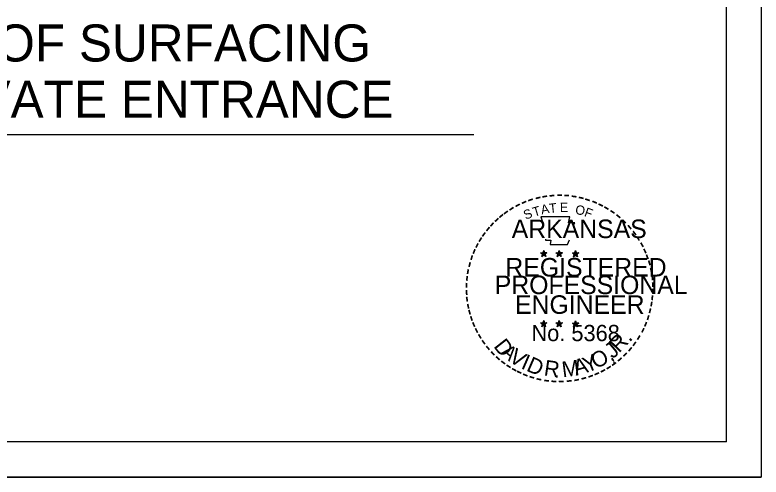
# Model space of a CAD drawing. Extents: x 1671357 to 13005564, y 567358 to 14261451.
# Drawn here: x 12758475.78 to 12758499.94, y 14259838.27 to 14259853.24 of the extents above; entities that cross this region are included whole.
import ezdxf

# ---------------------------------------------------------------- set-up
doc = ezdxf.new("R2010")
doc.units = 0
doc.layers.add('Default', color=7, linetype='Continuous')
doc.layers.add('R_No Plot', color=7, linetype='Continuous')

msp = doc.modelspace()

# ---------------------------------------------------------------- linework, layer by layer
at = {"layer": 'Default'}
for p, q in [((12758498.813, 14259839.411), (12758498.813, 14259890.781)), ((12758467.04, 14259849.365), (12758490.633, 14259849.365)), ((12758492.797, 14259845.537), (12758492.899, 14259845.504)), ((12758492.797, 14259845.537), (12758492.872, 14259845.528)), ((12758492.797, 14259845.537), (12758492.872, 14259845.525)), ((12758492.797, 14259845.537), (12758492.869, 14259845.519)), ((12758492.797, 14259845.537), (12758492.869, 14259845.507)), ((12758492.797, 14259845.537), (12758492.866, 14259845.501)), ((12758492.797, 14259845.537), (12758492.866, 14259845.495)), ((12758492.836, 14259845.414), (12758492.899, 14259845.504)), ((12758492.836, 14259845.414), (12758492.869, 14259845.498)), ((12758492.836, 14259845.414), (12758492.872, 14259845.489)), ((12758492.899, 14259845.612), (12758492.884, 14259845.54)), ((12758492.899, 14259845.612), (12758492.887, 14259845.537)), ((12758492.899, 14259845.612), (12758492.896, 14259845.537)), ((12758492.899, 14259845.504), (12758492.899, 14259845.612)), ((12758492.899, 14259845.612), (12758492.92, 14259845.537)), ((12758492.899, 14259845.612), (12758492.914, 14259845.537)), ((12758492.899, 14259845.612), (12758492.908, 14259845.54)), ((12758493.004, 14259845.537), (12758492.899, 14259845.504)), ((12758492.965, 14259845.414), (12758492.899, 14259845.504)), ((12758493.004, 14259845.537), (12758492.914, 14259845.531)), ((12758493.004, 14259845.537), (12758492.92, 14259845.522)), ((12758493.004, 14259845.537), (12758492.92, 14259845.516)), ((12758492.965, 14259845.414), (12758492.92, 14259845.489)), ((12758492.965, 14259845.414), (12758492.923, 14259845.501)), ((12758492.965, 14259845.414), (12758492.929, 14259845.501)), ((12758493.004, 14259845.537), (12758492.938, 14259845.51)), ((12758493.004, 14259845.537), (12758492.944, 14259845.507)), ((12758493.004, 14259845.537), (12758492.947, 14259845.504)), ((12758493.296, 14259845.537), (12758493.401, 14259845.504)), ((12758493.296, 14259845.537), (12758493.374, 14259845.528)), ((12758493.296, 14259845.537), (12758493.374, 14259845.525)), ((12758493.296, 14259845.537), (12758493.371, 14259845.519)), ((12758493.296, 14259845.537), (12758493.371, 14259845.507)), ((12758493.296, 14259845.537), (12758493.368, 14259845.501)), ((12758493.296, 14259845.537), (12758493.368, 14259845.495)), ((12758493.338, 14259845.414), (12758493.401, 14259845.504)), ((12758493.338, 14259845.414), (12758493.371, 14259845.498)), ((12758493.338, 14259845.414), (12758493.374, 14259845.489)), ((12758493.401, 14259845.612), (12758493.386, 14259845.54)), ((12758493.401, 14259845.612), (12758493.389, 14259845.537)), ((12758493.401, 14259845.612), (12758493.398, 14259845.537)), ((12758493.401, 14259845.504), (12758493.401, 14259845.612)), ((12758493.401, 14259845.612), (12758493.422, 14259845.537)), ((12758493.401, 14259845.612), (12758493.416, 14259845.537)), ((12758493.401, 14259845.612), (12758493.41, 14259845.54)), ((12758493.506, 14259845.537), (12758493.401, 14259845.504)), ((12758493.467, 14259845.414), (12758493.401, 14259845.504)), ((12758493.506, 14259845.537), (12758493.413, 14259845.531)), ((12758493.506, 14259845.537), (12758493.419, 14259845.522)), ((12758493.506, 14259845.537), (12758493.419, 14259845.516)), ((12758493.467, 14259845.414), (12758493.422, 14259845.489)), ((12758493.467, 14259845.414), (12758493.425, 14259845.501)), ((12758493.467, 14259845.414), (12758493.431, 14259845.501)), ((12758493.506, 14259845.537), (12758493.44, 14259845.51)), ((12758493.506, 14259845.537), (12758493.446, 14259845.507)), ((12758493.506, 14259845.537), (12758493.449, 14259845.504)), ((12758493.827, 14259845.534), (12758493.932, 14259845.501)), ((12758493.827, 14259845.534), (12758493.905, 14259845.525)), ((12758493.827, 14259845.534), (12758493.905, 14259845.519)), ((12758493.827, 14259845.534), (12758493.902, 14259845.513)), ((12758493.827, 14259845.534), (12758493.899, 14259845.504)), ((12758493.827, 14259845.534), (12758493.899, 14259845.498)), ((12758493.827, 14259845.534), (12758493.899, 14259845.492)), ((12758493.869, 14259845.411), (12758493.932, 14259845.501)), ((12758493.869, 14259845.411), (12758493.902, 14259845.495)), ((12758493.932, 14259845.609), (12758493.914, 14259845.537)), ((12758493.932, 14259845.609), (12758493.92, 14259845.534)), ((12758493.932, 14259845.609), (12758493.926, 14259845.534)), ((12758493.932, 14259845.501), (12758493.932, 14259845.609)), ((12758493.932, 14259845.609), (12758493.953, 14259845.534)), ((12758493.932, 14259845.609), (12758493.947, 14259845.534)), ((12758493.932, 14259845.609), (12758493.938, 14259845.537)), ((12758494.037, 14259845.534), (12758493.932, 14259845.501)), ((12758493.995, 14259845.411), (12758493.932, 14259845.501)), ((12758494.037, 14259845.534), (12758493.944, 14259845.528)), ((12758494.037, 14259845.534), (12758493.95, 14259845.519)), ((12758494.037, 14259845.534), (12758493.95, 14259845.513)), ((12758493.995, 14259845.411), (12758493.956, 14259845.498)), ((12758493.995, 14259845.411), (12758493.962, 14259845.498)), ((12758494.037, 14259845.534), (12758493.971, 14259845.507)), ((12758494.037, 14259845.534), (12758493.974, 14259845.504)), ((12758494.037, 14259845.534), (12758493.98, 14259845.501)), ((12758492.836, 14259845.414), (12758492.878, 14259845.486)), ((12758492.836, 14259845.414), (12758492.899, 14259845.48)), ((12758492.836, 14259845.414), (12758492.887, 14259845.477)), ((12758492.836, 14259845.414), (12758492.902, 14259845.471)), ((12758492.965, 14259845.414), (12758492.899, 14259845.48)), ((12758492.965, 14259845.414), (12758492.899, 14259845.471)), ((12758492.965, 14259845.414), (12758492.911, 14259845.477)), ((12758493.338, 14259845.414), (12758493.38, 14259845.486)), ((12758493.338, 14259845.414), (12758493.401, 14259845.48)), ((12758493.338, 14259845.414), (12758493.389, 14259845.477)), ((12758493.338, 14259845.414), (12758493.404, 14259845.471)), ((12758493.467, 14259845.414), (12758493.401, 14259845.48)), ((12758493.467, 14259845.414), (12758493.401, 14259845.471)), ((12758493.467, 14259845.414), (12758493.413, 14259845.477)), ((12758493.869, 14259845.411), (12758493.905, 14259845.483)), ((12758493.869, 14259845.411), (12758493.911, 14259845.483)), ((12758493.869, 14259845.411), (12758493.932, 14259845.477)), ((12758493.869, 14259845.411), (12758493.92, 14259845.474)), ((12758493.869, 14259845.411), (12758493.935, 14259845.468)), ((12758493.995, 14259845.411), (12758493.932, 14259845.477)), ((12758493.995, 14259845.411), (12758493.932, 14259845.468)), ((12758493.995, 14259845.411), (12758493.944, 14259845.474)), ((12758493.995, 14259845.411), (12758493.953, 14259845.486)), ((12758492.899, 14259843.341), (12758492.881, 14259843.269)), ((12758492.899, 14259843.341), (12758492.887, 14259843.266)), ((12758492.899, 14259843.341), (12758492.893, 14259843.266)), ((12758492.899, 14259843.233), (12758492.899, 14259843.341)), ((12758492.899, 14259843.341), (12758492.92, 14259843.266)), ((12758492.899, 14259843.341), (12758492.914, 14259843.266)), ((12758492.899, 14259843.341), (12758492.905, 14259843.266)), ((12758493.401, 14259843.341), (12758493.383, 14259843.269)), ((12758493.401, 14259843.341), (12758493.389, 14259843.266)), ((12758493.401, 14259843.341), (12758493.395, 14259843.266)), ((12758493.401, 14259843.233), (12758493.401, 14259843.341)), ((12758493.401, 14259843.341), (12758493.422, 14259843.266)), ((12758493.401, 14259843.341), (12758493.416, 14259843.266)), ((12758493.401, 14259843.341), (12758493.407, 14259843.266)), ((12758493.932, 14259843.338), (12758493.914, 14259843.263)), ((12758493.932, 14259843.338), (12758493.92, 14259843.263)), ((12758493.932, 14259843.338), (12758493.926, 14259843.263)), ((12758493.932, 14259843.227), (12758493.932, 14259843.338)), ((12758493.932, 14259843.338), (12758493.95, 14259843.263)), ((12758493.932, 14259843.338), (12758493.947, 14259843.263)), ((12758493.932, 14259843.338), (12758493.938, 14259843.263)), ((12758492.794, 14259843.266), (12758492.899, 14259843.233)), ((12758492.794, 14259843.266), (12758492.872, 14259843.257)), ((12758492.794, 14259843.266), (12758492.872, 14259843.251)), ((12758492.794, 14259843.266), (12758492.869, 14259843.245)), ((12758492.794, 14259843.266), (12758492.866, 14259843.236)), ((12758492.794, 14259843.266), (12758492.866, 14259843.23)), ((12758492.794, 14259843.266), (12758492.866, 14259843.221)), ((12758492.836, 14259843.143), (12758492.899, 14259843.233)), ((12758492.836, 14259843.143), (12758492.869, 14259843.227)), ((12758492.836, 14259843.143), (12758492.872, 14259843.215)), ((12758492.836, 14259843.143), (12758492.878, 14259843.212)), ((12758492.836, 14259843.143), (12758492.899, 14259843.209)), ((12758492.836, 14259843.143), (12758492.887, 14259843.206)), ((12758492.836, 14259843.143), (12758492.902, 14259843.2)), ((12758493.004, 14259843.266), (12758492.899, 14259843.233)), ((12758492.962, 14259843.143), (12758492.899, 14259843.233)), ((12758492.962, 14259843.143), (12758492.899, 14259843.206)), ((12758492.962, 14259843.143), (12758492.899, 14259843.2)), ((12758493.004, 14259843.266), (12758492.911, 14259843.26)), ((12758492.962, 14259843.143), (12758492.911, 14259843.206)), ((12758493.004, 14259843.266), (12758492.917, 14259843.251)), ((12758493.004, 14259843.266), (12758492.917, 14259843.245)), ((12758492.962, 14259843.143), (12758492.92, 14259843.215)), ((12758492.962, 14259843.143), (12758492.923, 14259843.23)), ((12758492.962, 14259843.143), (12758492.929, 14259843.23)), ((12758493.004, 14259843.266), (12758492.938, 14259843.239)), ((12758493.004, 14259843.266), (12758492.941, 14259843.236)), ((12758493.004, 14259843.266), (12758492.947, 14259843.23)), ((12758493.296, 14259843.266), (12758493.401, 14259843.233)), ((12758493.296, 14259843.266), (12758493.374, 14259843.257)), ((12758493.296, 14259843.266), (12758493.371, 14259843.251)), ((12758493.296, 14259843.266), (12758493.371, 14259843.245)), ((12758493.296, 14259843.266), (12758493.368, 14259843.236)), ((12758493.296, 14259843.266), (12758493.368, 14259843.23)), ((12758493.296, 14259843.266), (12758493.368, 14259843.221)), ((12758493.335, 14259843.143), (12758493.401, 14259843.233)), ((12758493.335, 14259843.143), (12758493.371, 14259843.227)), ((12758493.335, 14259843.143), (12758493.374, 14259843.215)), ((12758493.335, 14259843.143), (12758493.38, 14259843.212)), ((12758493.335, 14259843.143), (12758493.401, 14259843.209)), ((12758493.335, 14259843.143), (12758493.389, 14259843.206)), ((12758493.335, 14259843.143), (12758493.401, 14259843.2)), ((12758493.506, 14259843.266), (12758493.401, 14259843.233)), ((12758493.464, 14259843.143), (12758493.401, 14259843.233)), ((12758493.464, 14259843.143), (12758493.401, 14259843.206)), ((12758493.464, 14259843.143), (12758493.401, 14259843.2)), ((12758493.506, 14259843.266), (12758493.413, 14259843.26)), ((12758493.464, 14259843.143), (12758493.413, 14259843.206)), ((12758493.506, 14259843.266), (12758493.419, 14259843.251)), ((12758493.506, 14259843.266), (12758493.419, 14259843.245)), ((12758493.464, 14259843.143), (12758493.422, 14259843.215)), ((12758493.464, 14259843.143), (12758493.425, 14259843.23)), ((12758493.464, 14259843.143), (12758493.431, 14259843.23)), ((12758493.506, 14259843.266), (12758493.437, 14259843.239)), ((12758493.506, 14259843.266), (12758493.443, 14259843.236)), ((12758493.506, 14259843.266), (12758493.449, 14259843.23)), ((12758493.827, 14259843.263), (12758493.932, 14259843.227)), ((12758493.827, 14259843.263), (12758493.902, 14259843.254)), ((12758493.827, 14259843.263), (12758493.902, 14259843.248)), ((12758493.827, 14259843.263), (12758493.899, 14259843.242)), ((12758493.827, 14259843.263), (12758493.899, 14259843.233)), ((12758493.827, 14259843.263), (12758493.896, 14259843.224)), ((12758493.827, 14259843.263), (12758493.896, 14259843.218)), ((12758493.866, 14259843.14), (12758493.932, 14259843.227)), ((12758493.866, 14259843.14), (12758493.899, 14259843.221)), ((12758493.866, 14259843.14), (12758493.905, 14259843.212)), ((12758493.866, 14259843.14), (12758493.911, 14259843.209)), ((12758493.866, 14259843.14), (12758493.92, 14259843.203)), ((12758493.866, 14259843.14), (12758493.929, 14259843.203)), ((12758493.866, 14259843.14), (12758493.932, 14259843.197)), ((12758493.995, 14259843.14), (12758493.929, 14259843.203)), ((12758493.995, 14259843.14), (12758493.929, 14259843.194)), ((12758494.034, 14259843.263), (12758493.932, 14259843.227)), ((12758493.995, 14259843.14), (12758493.932, 14259843.227)), ((12758493.995, 14259843.14), (12758493.941, 14259843.203)), ((12758494.034, 14259843.263), (12758493.944, 14259843.254)), ((12758494.034, 14259843.263), (12758493.95, 14259843.248)), ((12758494.034, 14259843.263), (12758493.95, 14259843.242)), ((12758493.995, 14259843.14), (12758493.953, 14259843.227)), ((12758493.995, 14259843.14), (12758493.953, 14259843.212)), ((12758493.995, 14259843.14), (12758493.962, 14259843.227)), ((12758494.034, 14259843.263), (12758493.968, 14259843.233)), ((12758494.034, 14259843.263), (12758493.974, 14259843.23)), ((12758494.034, 14259843.263), (12758493.977, 14259843.227)), ((12758498.813, 14259839.411), (12758419.761, 14259839.411)), ((12758416.928, 14259838.271), (12758499.936, 14259838.271))]:
    msp.add_line(p, q, dxfattribs=at)
for points in [[(12758492.809, 14259846.701), (12758492.89, 14259846.452)], [(12758493.863, 14259846.425), (12758493.905, 14259846.509), (12758493.698, 14259846.503), (12758493.743, 14259846.701), (12758492.809, 14259846.701)], [(12758492.956, 14259845.975), (12758492.956, 14259845.948), (12758493.125, 14259845.942), (12758493.11, 14259845.801), (12758493.671, 14259845.801), (12758493.731, 14259845.96)], [(12758492.899, 14259845.612), (12758492.965, 14259845.414), (12758492.797, 14259845.537), (12758493.004, 14259845.537), (12758492.836, 14259845.414), (12758492.899, 14259845.612)], [(12758493.401, 14259845.612), (12758493.467, 14259845.414), (12758493.296, 14259845.537), (12758493.506, 14259845.537), (12758493.338, 14259845.414), (12758493.401, 14259845.612)], [(12758493.932, 14259845.609), (12758493.995, 14259845.411), (12758493.827, 14259845.534), (12758494.037, 14259845.534), (12758493.869, 14259845.411), (12758493.932, 14259845.609)], [(12758492.899, 14259843.341), (12758492.962, 14259843.143), (12758492.794, 14259843.266), (12758493.004, 14259843.266), (12758492.836, 14259843.143), (12758492.899, 14259843.341)], [(12758493.401, 14259843.341), (12758493.464, 14259843.143), (12758493.296, 14259843.266), (12758493.506, 14259843.266), (12758493.335, 14259843.143), (12758493.401, 14259843.341)], [(12758493.932, 14259843.338), (12758493.995, 14259843.14), (12758493.827, 14259843.263), (12758494.034, 14259843.263), (12758493.866, 14259843.14), (12758493.932, 14259843.338)]]:
    msp.add_lwpolyline(points, dxfattribs=at)
for centre, radius in [((12758492.9, 14259845.502), 0.0517), ((12758492.9, 14259845.502), 0.0468), ((12758492.9, 14259845.502), 0.0434), ((12758492.9, 14259845.502), 0.0398), ((12758492.9, 14259845.502), 0.0347), ((12758492.9, 14259845.502), 0.0322), ((12758492.9, 14259845.502), 0.0297), ((12758492.9, 14259845.502), 0.0256), ((12758492.9, 14259845.502), 0.0224), ((12758492.9, 14259845.502), 0.0186), ((12758492.9, 14259845.502), 0.0149), ((12758492.9, 14259845.502), 0.0111), ((12758492.9, 14259845.502), 0.00889), ((12758492.9, 14259845.502), 0.00433), ((12758493.401, 14259845.502), 0.0517), ((12758493.401, 14259845.502), 0.0468), ((12758493.401, 14259845.502), 0.0434), ((12758493.401, 14259845.502), 0.0398), ((12758493.401, 14259845.502), 0.0347), ((12758493.401, 14259845.502), 0.0322), ((12758493.401, 14259845.502), 0.0297), ((12758493.401, 14259845.502), 0.0256), ((12758493.401, 14259845.502), 0.0224), ((12758493.401, 14259845.502), 0.0186), ((12758493.401, 14259845.502), 0.0149), ((12758493.401, 14259845.502), 0.0111), ((12758493.401, 14259845.502), 0.00889), ((12758493.401, 14259845.502), 0.00433), ((12758493.931, 14259845.498), 0.0517), ((12758493.931, 14259845.498), 0.0468), ((12758493.931, 14259845.498), 0.0434), ((12758493.931, 14259845.498), 0.0398), ((12758493.931, 14259845.498), 0.0347), ((12758493.931, 14259845.498), 0.0322), ((12758493.931, 14259845.498), 0.0297), ((12758493.931, 14259845.498), 0.0256), ((12758493.931, 14259845.498), 0.0224), ((12758493.931, 14259845.498), 0.0186), ((12758493.931, 14259845.498), 0.0149), ((12758493.931, 14259845.498), 0.0111), ((12758493.931, 14259845.498), 0.00889), ((12758493.931, 14259845.498), 0.00433), ((12758492.899, 14259843.229), 0.0517), ((12758492.899, 14259843.229), 0.0468), ((12758492.899, 14259843.229), 0.0434), ((12758492.899, 14259843.229), 0.0398), ((12758492.899, 14259843.229), 0.0347), ((12758492.899, 14259843.229), 0.0322), ((12758492.899, 14259843.229), 0.0297), ((12758492.899, 14259843.229), 0.0256), ((12758492.899, 14259843.229), 0.0224), ((12758492.899, 14259843.229), 0.0186), ((12758492.899, 14259843.229), 0.0149), ((12758492.899, 14259843.229), 0.0111), ((12758492.899, 14259843.229), 0.00889), ((12758492.899, 14259843.229), 0.00433), ((12758493.4, 14259843.229), 0.0517), ((12758493.4, 14259843.229), 0.0468), ((12758493.4, 14259843.229), 0.0434), ((12758493.4, 14259843.229), 0.0398), ((12758493.4, 14259843.229), 0.0347), ((12758493.4, 14259843.229), 0.0322), ((12758493.4, 14259843.229), 0.0297), ((12758493.4, 14259843.229), 0.0256), ((12758493.4, 14259843.229), 0.0224), ((12758493.4, 14259843.229), 0.0186), ((12758493.4, 14259843.229), 0.0149), ((12758493.4, 14259843.229), 0.0111), ((12758493.4, 14259843.229), 0.00889), ((12758493.4, 14259843.229), 0.00433), ((12758493.93, 14259843.226), 0.0517), ((12758493.93, 14259843.226), 0.0468), ((12758493.93, 14259843.226), 0.0434), ((12758493.93, 14259843.226), 0.0398), ((12758493.93, 14259843.226), 0.0347), ((12758493.93, 14259843.226), 0.0322), ((12758493.93, 14259843.226), 0.0297), ((12758493.93, 14259843.226), 0.0256), ((12758493.93, 14259843.226), 0.0224), ((12758493.93, 14259843.226), 0.0186), ((12758493.93, 14259843.226), 0.0149), ((12758493.93, 14259843.226), 0.0111), ((12758493.93, 14259843.226), 0.00889), ((12758493.93, 14259843.226), 0.00433)]:
    msp.add_circle(centre, radius, dxfattribs=at)
at = {"layer": 'R_No Plot'}
msp.add_lwpolyline([(12758416.928, 14259891.351), (12758499.936, 14259891.351), (12758499.936, 14259838.271), (12758416.928, 14259838.271)], close=True, dxfattribs=at)

# ---------------------------------------------------------------- texts
at = {"layer": 'Default'}
for s, height, p in [('DETAIL OF SURFACING', 1.20011, (12758469.115, 14259851.735)), ('FOR PRIVATE ENTRANCE', 1.20011, (12758468.064, 14259849.911)), ('ARKANSAS', 0.6001, (12758491.864, 14259846.014)), ('REGISTERED', 0.6001, (12758491.66, 14259844.769)), ('PROFESSIONAL', 0.60005, (12758491.315, 14259844.199)), ('ENGINEER', 0.6001, (12758491.972, 14259843.56)), ('No. 5368', 0.5271, (12758492.503, 14259842.675))]:
    msp.add_text(s, height=height, dxfattribs=at).set_placement(p)
for s, height, rotation, p in [('-', 0.48, 5.8968, (12758493.079, 14259847.193)), ('-', 0.48, 0.1862, (12758493.311, 14259847.214)), ('-', 0.48, 357.743, (12758493.53, 14259847.211)), ('-', 0.48, 24.3072, (12758492.242, 14259846.959)), ('-', 0.48, 19.1761, (12758492.431, 14259847.04)), ('-', 0.48, 13.6302, (12758492.656, 14259847.112)), ('-', 0.48, 10.2193, (12758492.86, 14259847.16)), ('-', 0.48, 352.1617, (12758493.752, 14259847.193)), ('-', 0.48, 347.2049, (12758493.968, 14259847.16)), ('-', 0.48, 342.3362, (12758494.157, 14259847.112)), ('-', 0.48, 337.8551, (12758494.379, 14259847.046)), ('-', 0.48, 34.0636, (12758491.873, 14259846.752)), ('-', 0.48, 28.7918, (12758492.053, 14259846.863)), ('S', 0.3, 21.594, (12758492.314, 14259846.605)), ('T', 0.3, 16.4036, (12758492.59, 14259846.704)), ('A', 0.3, 11.2132, (12758492.836, 14259846.779)), ('T', 0.3, 6.0228, (12758493.091, 14259846.827)), ('E', 0.3, 0.8323, (12758493.425, 14259846.86)), ('O', 0.3, 350.4515, (12758493.905, 14259846.797)), ('F', 0.3, 340.0707, (12758494.19, 14259846.731)), ('-', 0.48, 334.1211, (12758494.568, 14259846.965)), ('-', 0.48, 329.6409, (12758494.742, 14259846.881)), ('-', 0.48, 38.9507, (12758491.558, 14259846.521)), ('-', 0.48, 36.2317, (12758491.699, 14259846.632)), ('-', 0.48, 325.8627, (12758494.934, 14259846.77)), ('-', 0.48, 320.5297, (12758495.117, 14259846.644)), ('-', 0.48, 48.4231, (12758491.294, 14259846.251)), ('-', 0.48, 42.9622, (12758491.426, 14259846.395)), ('-', 0.48, 315.5786, (12758495.297, 14259846.497)), ('-', 0.48, 50.6142, (12758491.171, 14259846.107)), ('-', 0.48, 309.8797, (12758495.468, 14259846.332)), ('-', 0.48, 306.6522, (12758495.627, 14259846.152)), ('-', 0.48, 58.0706, (12758490.949, 14259845.777)), ('-', 0.48, 54.2325, (12758491.048, 14259845.936)), ('-', 0.42, 303.6753, (12758495.771, 14259845.981)), ('-', 0.48, 62.8713, (12758490.856, 14259845.594)), ('-', 0.48, 299.6684, (12758495.867, 14259845.798)), ('-', 0.48, 67.7743, (12758490.778, 14259845.411)), ('-', 0.48, 294.6628, (12758495.963, 14259845.615)), ('-', 0.48, 290.5728, (12758496.041, 14259845.441)), ('-', 0.48, 72.3945, (12758490.712, 14259845.222)), ('-', 0.48, 285.1233, (12758496.113, 14259845.267)), ('-', 0.48, 81.2013, (12758490.613, 14259844.793)), ('-', 0.48, 75.461, (12758490.655, 14259845.006)), ('-', 0.48, 280.5493, (12758496.173, 14259845.045)), ('-', 0.48, 85.1863, (12758490.592, 14259844.586)), ('-', 0.48, 276.5962, (12758496.221, 14259844.814)), ('-', 0.48, 89.0622, (12758490.583, 14259844.376)), ('-', 0.48, 274.3301, (12758496.239, 14259844.598)), ('-', 0.48, 94.1959, (12758490.595, 14259844.157)), ('-', 0.48, 269.9407, (12758496.248, 14259844.409)), ('-', 0.48, 98.9479, (12758490.616, 14259843.959)), ('-', 0.48, 263.5172, (12758496.242, 14259844.208)), ('-', 0.48, 101.7149, (12758490.658, 14259843.737)), ('-', 0.48, 260.9953, (12758496.221, 14259844.013)), ('-', 0.48, 105.4578, (12758490.706, 14259843.56)), ('-', 0.48, 255.7626, (12758496.188, 14259843.809)), ('-', 0.48, 109.0874, (12758490.769, 14259843.371)), ('-', 0.48, 252.8681, (12758496.134, 14259843.593)), ('-', 0.48, 114.0643, (12758490.847, 14259843.191)), ('-', 0.48, 115.7289, (12758490.937, 14259843.005)), ('-', 0.48, 244.6197, (12758495.99, 14259843.203)), ('-', 0.48, 247.8887, (12758496.068, 14259843.392)), ('-', 0.48, 120.4471, (12758491.045, 14259842.831)), ('R.', 0.5082, 46.2922, (12758495.339, 14259842.273)), ('-', 0.48, 239.0712, (12758495.87, 14259842.978)), ('-', 0.48, 125.8934, (12758491.165, 14259842.663)), ('D', 0.508, 308.0267, (12758491.258, 14259842.504)), ('J', 0.508, 40.1507, (12758495.129, 14259842.084)), ('-', 0.48, 233.8452, (12758495.75, 14259842.783)), ('-', 0.48, 130.7181, (12758491.303, 14259842.495)), ('-', 0.48, 134.2238, (12758491.459, 14259842.333)), ('A', 0.462, 318.887, (12758491.48, 14259842.276)), ('V', 0.508, 327.6226, (12758491.738, 14259842.042)), ('O,', 0.5082, 27.8675, (12758494.592, 14259841.76)), ('-', 0.48, 231.2538, (12758495.621, 14259842.612)), ('-', 0.48, 138.9338, (12758491.618, 14259842.192)), ('ID', 0.5082, 336.4665, (12758492.137, 14259841.802)), ('A', 0.508, 15.0444, (12758493.938, 14259841.559)), ('Y', 0.508, 21.7259, (12758494.286, 14259841.64)), ('-', 0.48, 221.0851, (12758495.321, 14259842.291)), ('-', 0.48, 225.7653, (12758495.477, 14259842.444)), ('-', 0.48, 144.6463, (12758491.783, 14259842.072)), ('-', 0.48, 148.0898, (12758491.951, 14259841.961)), ('R', 0.508, 351.4846, (12758492.887, 14259841.571)), ('M', 0.508, 7.3842, (12758493.518, 14259841.502)), ('-', 0.48, 212.2491, (12758494.997, 14259842.033)), ('-', 0.48, 215.7363, (12758495.156, 14259842.147)), ('-', 0.48, 151.5704, (12758492.125, 14259841.862)), ('-', 0.48, 154.6002, (12758492.281, 14259841.79)), ('-', 0.48, 158.5612, (12758492.47, 14259841.712)), ('-', 0.48, 204.2516, (12758494.64, 14259841.832)), ('-', 0.48, 207.3568, (12758494.829, 14259841.928)), ('-', 0.48, 162.7983, (12758492.674, 14259841.649)), ('-', 0.48, 167.5555, (12758492.89, 14259841.598)), ('-', 0.48, 173.1155, (12758493.122, 14259841.565)), ('-', 0.48, 176.5183, (12758493.347, 14259841.55)), ('.', 0.462, 351.0179, (12758493.233, 14259841.508)), ('-', 0.48, 181.5918, (12758493.569, 14259841.556)), ('-', 0.48, 185.8167, (12758493.812, 14259841.58)), ('-', 0.48, 191.2858, (12758494.034, 14259841.619)), ('-', 0.48, 195.4743, (12758494.253, 14259841.679)), ('-', 0.48, 200.7184, (12758494.454, 14259841.751))]:
    msp.add_text(s, height=height, rotation=rotation, dxfattribs=at).set_placement(p)

doc.saveas('drawing.dxf')
